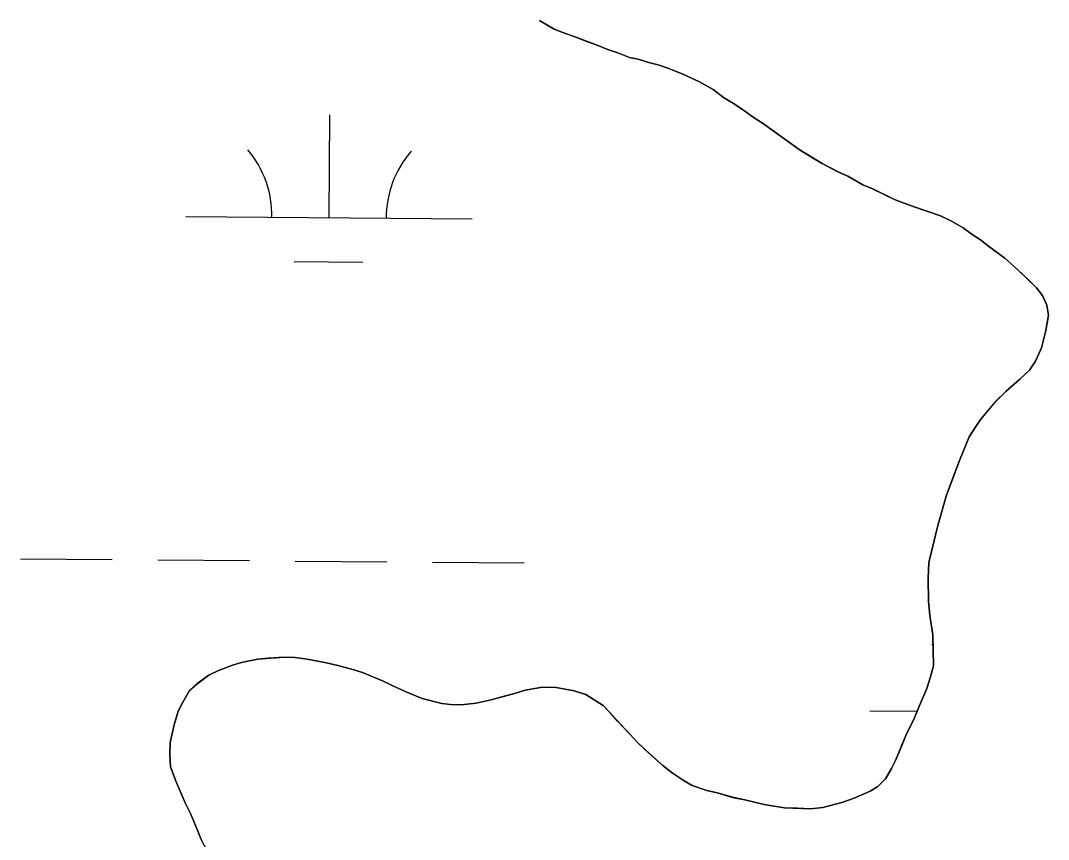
# Model space of a CAD drawing. Extents: x 3271442 to 3309282, y 752266 to 777610.
# Drawn here: x 3303398.9 to 3303758.2, y 759790.5 to 760076.7 of the extents above; entities that cross this region are included whole.
import ezdxf

# ---------------------------------------------------------------- set-up
doc = ezdxf.new("R2010")
doc.units = 0
for name, color, linetype in [('V-SITE-VEGE', 7, 'Continuous'), ('V-TOPO-SHOR', 7, 'Continuous'), ('V-WETL-SWMP', 7, 'Continuous')]:
    doc.layers.add(name, color=color, linetype=linetype)

msp = doc.modelspace()

# ---------------------------------------------------------------- linework, layer by layer
at = {"layer": 'V-SITE-VEGE'}
for p, q in [((3303580.34, 760076.72), (3303585.43, 760073.7)), ((3303585.43, 760073.7), (3303588.42, 760072.5)), ((3303588.42, 760072.5), (3303593.35, 760070.78)), ((3303593.35, 760070.78), (3303601.05, 760067.88)), ((3303601.05, 760067.88), (3303603.82, 760066.68)), ((3303603.82, 760066.68), (3303607.68, 760065.44)), ((3303607.68, 760065.44), (3303611.74, 760063.76)), ((3303611.74, 760063.76), (3303614.76, 760063.21)), ((3303614.76, 760063.21), (3303618.84, 760061.96)), ((3303618.84, 760061.96), (3303621.84, 760061.2)), ((3303621.84, 760061.2), (3303625.48, 760059.97)), ((3303625.48, 760059.97), (3303630.41, 760058.04)), ((3303630.41, 760058.04), (3303635.95, 760055.43)), ((3303635.95, 760055.43), (3303641.04, 760052.62)), ((3303641.04, 760052.62), (3303644.63, 760049.88)), ((3303644.63, 760049.88), (3303648.65, 760047.33)), ((3303648.65, 760047.33), (3303652.46, 760044.8)), ((3303652.46, 760044.8), (3303654.99, 760042.96)), ((3303654.99, 760042.96), (3303658.59, 760040.65)), ((3303658.59, 760040.65), (3303671.05, 760031.69)), ((3303671.05, 760031.69), (3303679.11, 760026.81)), ((3303679.11, 760026.81), (3303684.42, 760024)), ((3303684.42, 760024), (3303688.05, 760022.34)), ((3303688.05, 760022.34), (3303693.36, 760019.31)), ((3303693.36, 760019.31), (3303696.77, 760017.87)), ((3303696.77, 760017.87), (3303704.66, 760014.08)), ((3303704.66, 760014.08), (3303711.29, 760011.65)), ((3303711.29, 760011.65), (3303720.5, 760008.47)), ((3303720.5, 760008.47), (3303724.33, 760006.58)), ((3303724.33, 760006.58), (3303728.37, 760004.25)), ((3303728.37, 760004.25), (3303731.54, 760001.96)), ((3303731.54, 760001.96), (3303734.5, 760000.1)), ((3303734.5, 760000.1), (3303737.23, 759997.82)), ((3303737.23, 759997.82), (3303742.93, 759993.69)), ((3303742.93, 759993.69), (3303747.55, 759989.6)), ((3303747.55, 759989.6), (3303754.03, 759983.27)), ((3303754.03, 759983.27), (3303756.09, 759980.59)), ((3303756.09, 759980.59), (3303757.7, 759977.26)), ((3303757.7, 759977.26), (3303758.21, 759973.77)), ((3303758.21, 759973.77), (3303757.35, 759968.38)), ((3303757.35, 759968.38), (3303755.81, 759962.36)), ((3303755.81, 759962.36), (3303753.67, 759957.67)), ((3303753.67, 759957.67), (3303751.59, 759954.49)), ((3303748.21, 759951.37), (3303743.27, 759947.01)), ((3303751.59, 759954.49), (3303748.21, 759951.37)), ((3303743.27, 759947.01), (3303739.65, 759943.46)), ((3303739.65, 759943.46), (3303734.64, 759937.36)), ((3303734.64, 759937.36), (3303732.8, 759934.83)), ((3303732.8, 759934.83), (3303730.49, 759931.22)), ((3303730.49, 759931.22), (3303727.12, 759922.89)), ((3303727.12, 759922.89), (3303722.51, 759910.48)), ((3303722.51, 759910.48), (3303719.5, 759900.18)), ((3303719.5, 759900.18), (3303716.39, 759887.28)), ((3303716.39, 759887.28), (3303716.17, 759881.86)), ((3303716.17, 759881.86), (3303716.29, 759873.82)), ((3303716.29, 759873.82), (3303716.74, 759868.81)), ((3303716.74, 759868.81), (3303717.78, 759862.04)), ((3303717.78, 759862.04), (3303718.01, 759851.18)), ((3303473.35, 759851.46), (3303468.07, 759849.5)), ((3303476.65, 759852.42), (3303473.35, 759851.46)), ((3303481.9, 759853.52), (3303476.65, 759852.42)), ((3303491.05, 759854.24), (3303481.9, 759853.52)), ((3303494.95, 759854.09), (3303491.05, 759854.24)), ((3303499.05, 759853.49), (3303494.95, 759854.09)), ((3303505.3, 759852.38), (3303499.05, 759853.49)), ((3303509.82, 759851.33), (3303505.3, 759852.38)), ((3303515.4, 759849.81), (3303509.82, 759851.33)), ((3303718.01, 759851.18), (3303716.98, 759847.31)), ((3303464.74, 759847.89), (3303460.5, 759844.81)), ((3303468.07, 759849.5), (3303464.74, 759847.89)), ((3303518.4, 759848.82), (3303515.4, 759849.81)), ((3303525.46, 759845.94), (3303518.4, 759848.82)), ((3303716.98, 759847.31), (3303715.74, 759843.23)), ((3303460.5, 759844.81), (3303458.02, 759842.51)), ((3303530.78, 759843.34), (3303525.46, 759845.94)), ((3303581.38, 759843.74), (3303575.26, 759842.68)), ((3303586.15, 759843.55), (3303581.38, 759843.74)), ((3303592.4, 759842.44), (3303586.15, 759843.55)), ((3303458.02, 759842.51), (3303455.47, 759838.27)), ((3303533.98, 759841.91), (3303530.78, 759843.34)), ((3303539.32, 759839.75), (3303533.98, 759841.91)), ((3303571.52, 759841.53), (3303563.4, 759839.24)), ((3303575.26, 759842.68), (3303571.52, 759841.53)), ((3303596.47, 759841.19), (3303592.4, 759842.44)), ((3303602.62, 759837.26), (3303596.47, 759841.19)), ((3303715.74, 759843.23), (3303713.12, 759837.26)), ((3303455.47, 759838.27), (3303454.04, 759835.29)), ((3303546.2, 759837.96), (3303539.32, 759839.75)), ((3303549.22, 759837.62), (3303546.2, 759837.96)), ((3303552.91, 759837.48), (3303549.22, 759837.62)), ((3303558.15, 759838.14), (3303552.91, 759837.48)), ((3303563.4, 759839.24), (3303558.15, 759838.14)), ((3303614.9, 759823.97), (3303602.62, 759837.26)), ((3303713.12, 759837.26), (3303711.43, 759832.98)), ((3303454.04, 759835.29), (3303452.56, 759830.57)), ((3303711.43, 759832.98), (3303708.36, 759826.81)), ((3303452.56, 759830.57), (3303451.23, 759824.33)), ((3303708.36, 759826.81), (3303704.76, 759818.05)), ((3303451.23, 759824.33), (3303451.06, 759819.99)), ((3303623.5, 759816.25), (3303614.9, 759823.97)), ((3303451.06, 759819.99), (3303451.33, 759815.86)), ((3303451.33, 759815.86), (3303453.29, 759810.57)), ((3303626.66, 759813.74), (3303623.5, 759816.25)), ((3303703.35, 759815.28), (3303701.25, 759811.67)), ((3303704.76, 759818.05), (3303703.35, 759815.28)), ((3303630.89, 759810.97), (3303626.66, 759813.74)), ((3303701.25, 759811.67), (3303698.54, 759808.96)), ((3303453.29, 759810.57), (3303456.48, 759803.28)), ((3303633.65, 759809.34), (3303630.89, 759810.97)), ((3303638.79, 759807.62), (3303633.65, 759809.34)), ((3303642.45, 759806.82), (3303638.79, 759807.62)), ((3303698.54, 759808.96), (3303695.87, 759807.33)), ((3303648.24, 759805.08), (3303642.45, 759806.82)), ((3303652.12, 759804.27), (3303648.24, 759805.08)), ((3303658.79, 759802.7), (3303652.12, 759804.27)), ((3303690.35, 759804.94), (3303685.95, 759803.37)), ((3303695.87, 759807.33), (3303690.35, 759804.94)), ((3303456.48, 759803.28), (3303458.29, 759799.52)), ((3303665.91, 759801.56), (3303658.79, 759802.7)), ((3303675.01, 759801.2), (3303665.91, 759801.56)), ((3303679.37, 759801.68), (3303675.01, 759801.2)), ((3303685.95, 759803.37), (3303679.37, 759801.68)), ((3303458.29, 759799.52), (3303460.67, 759794)), ((3303460.67, 759794), (3303462.05, 759790.47))]:
    msp.add_line(p, q, dxfattribs=at)
at = {"layer": 'V-TOPO-SHOR'}
for points in [[(3303580.34, 760076.72), (3303585.43, 760073.7), (3303588.42, 760072.5), (3303593.35, 760070.78), (3303596.56, 760069.57), (3303601.05, 760067.88), (3303603.82, 760066.68), (3303607.68, 760065.44), (3303611.74, 760063.76), (3303614.76, 760063.21), (3303618.84, 760061.97), (3303621.84, 760061.2), (3303625.48, 760059.97), (3303630.41, 760058.04), (3303635.95, 760055.43), (3303641.04, 760052.62), (3303644.63, 760049.88), (3303648.65, 760047.33), (3303652.46, 760044.8), (3303654.99, 760042.96), (3303658.59, 760040.65), (3303663.02, 760037.43), (3303665.98, 760035.36), (3303671.05, 760031.69), (3303676.35, 760028.44), (3303679.11, 760026.81), (3303684.42, 760024), (3303688.05, 760022.34), (3303693.36, 760019.31), (3303696.77, 760017.87), (3303700.18, 760016.21), (3303704.66, 760014.08), (3303711.29, 760011.65), (3303716.44, 760009.93), (3303720.5, 760008.47), (3303724.33, 760006.58), (3303728.37, 760004.25), (3303731.54, 760001.96), (3303734.5, 760000.1), (3303737.23, 759997.82), (3303742.93, 759993.69), (3303747.55, 759989.6), (3303751.31, 759985.98), (3303754.03, 759983.27), (3303756.09, 759980.58), (3303757.7, 759977.26), (3303758.21, 759973.77), (3303757.35, 759968.38), (3303755.81, 759962.36), (3303753.67, 759957.67), (3303751.59, 759954.49), (3303748.21, 759951.37), (3303743.27, 759947.01), (3303739.65, 759943.46), (3303737.38, 759940.72), (3303734.64, 759937.36), (3303732.8, 759934.83), (3303730.49, 759931.22), (3303729.28, 759928.23), (3303727.12, 759922.89), (3303725.43, 759918.4), (3303724.21, 759915.19), (3303722.51, 759910.48), (3303721.26, 759906.41), (3303719.5, 759900.18), (3303718.21, 759895.02), (3303716.39, 759887.28), (3303716.17, 759881.86), (3303716.29, 759873.82), (3303716.74, 759868.81), (3303717.78, 759862.04), (3303717.95, 759855.3), (3303718.01, 759851.18), (3303716.98, 759847.31), (3303715.74, 759843.23), (3303713.12, 759837.26), (3303711.43, 759832.98)], [(3303711.43, 759832.98), (3303708.36, 759826.81), (3303706.68, 759822.75), (3303704.76, 759818.05), (3303703.35, 759815.28), (3303701.25, 759811.67), (3303698.54, 759808.96), (3303695.87, 759807.33), (3303690.35, 759804.94), (3303685.95, 759803.37), (3303679.37, 759801.68), (3303675.01, 759801.2), (3303670.46, 759801.38), (3303665.91, 759801.56), (3303658.79, 759802.7), (3303652.12, 759804.27), (3303648.24, 759805.08), (3303642.45, 759806.82), (3303638.79, 759807.62), (3303633.65, 759809.34), (3303630.89, 759810.97), (3303626.66, 759813.74), (3303623.5, 759816.25), (3303618.47, 759820.79), (3303614.9, 759823.97), (3303611.78, 759827.35), (3303607.61, 759831.85), (3303605.11, 759834.56), (3303602.62, 759837.26), (3303596.47, 759841.19), (3303592.4, 759842.44), (3303586.15, 759843.55), (3303581.38, 759843.74), (3303575.26, 759842.68), (3303571.52, 759841.53), (3303566.69, 759840.19), (3303563.4, 759839.24), (3303558.15, 759838.14), (3303552.91, 759837.48), (3303549.22, 759837.63), (3303546.2, 759837.96), (3303539.32, 759839.75), (3303533.98, 759841.91), (3303530.78, 759843.34), (3303525.46, 759845.94), (3303518.4, 759848.82), (3303515.4, 759849.81), (3303509.82, 759851.33), (3303505.3, 759852.38), (3303499.05, 759853.49), (3303494.95, 759854.09), (3303491.05, 759854.24), (3303485.6, 759853.81), (3303481.9, 759853.52), (3303476.65, 759852.42), (3303473.35, 759851.46), (3303468.07, 759849.5), (3303464.74, 759847.89), (3303460.5, 759844.81), (3303458.02, 759842.51), (3303455.47, 759838.27), (3303454.04, 759835.29), (3303452.56, 759830.57), (3303451.23, 759824.33), (3303451.06, 759819.99), (3303451.33, 759815.86), (3303453.29, 759810.57), (3303456.48, 759803.28), (3303458.29, 759799.52), (3303460.67, 759794), (3303462.05, 759790.47)]]:
    msp.add_lwpolyline(points, dxfattribs=at)
at = {"layer": 'V-WETL-SWMP'}
for p, q in [((3303585.43, 760073.7), (3303580.34, 760076.72)), ((3303588.42, 760072.5), (3303585.43, 760073.7)), ((3303593.35, 760070.78), (3303588.42, 760072.5)), ((3303601.05, 760067.88), (3303593.35, 760070.78)), ((3303603.83, 760066.68), (3303601.05, 760067.88)), ((3303607.69, 760065.44), (3303603.83, 760066.68)), ((3303611.74, 760063.76), (3303607.69, 760065.44)), ((3303614.76, 760063.21), (3303611.74, 760063.76)), ((3303618.84, 760061.97), (3303614.76, 760063.21)), ((3303621.85, 760061.2), (3303618.84, 760061.97)), ((3303625.49, 760059.97), (3303621.85, 760061.2)), ((3303630.41, 760058.04), (3303625.49, 760059.97)), ((3303635.95, 760055.43), (3303630.41, 760058.04)), ((3303641.05, 760052.62), (3303635.95, 760055.43)), ((3303644.63, 760049.88), (3303641.05, 760052.62)), ((3303648.65, 760047.33), (3303644.63, 760049.88)), ((3303652.46, 760044.79), (3303648.65, 760047.33)), ((3303655, 760042.96), (3303652.46, 760044.79)), ((3303506.74, 760007.77), (3303507.04, 760043.77)), ((3303658.6, 760040.65), (3303655, 760042.96)), ((3303671.05, 760031.69), (3303658.6, 760040.65)), ((3303679.11, 760026.81), (3303671.05, 760031.69)), ((3303684.43, 760024), (3303679.11, 760026.81)), ((3303688.05, 760022.34), (3303684.43, 760024)), ((3303693.36, 760019.31), (3303688.05, 760022.34)), ((3303696.78, 760017.87), (3303693.36, 760019.31)), ((3303704.66, 760014.09), (3303696.78, 760017.87)), ((3303711.29, 760011.65), (3303704.66, 760014.09)), ((3303720.5, 760008.47), (3303711.29, 760011.65)), ((3303456.74, 760008.19), (3303556.74, 760007.36)), ((3303724.34, 760006.58), (3303720.5, 760008.47)), ((3303728.37, 760004.25), (3303724.34, 760006.58)), ((3303731.54, 760001.96), (3303728.37, 760004.25)), ((3303734.5, 760000.1), (3303731.54, 760001.96)), ((3303737.24, 759997.82), (3303734.5, 760000.1)), ((3303742.93, 759993.69), (3303737.24, 759997.82)), ((3303494.61, 759992.44), (3303518.61, 759992.25)), ((3303747.55, 759989.6), (3303742.93, 759993.69)), ((3303754.03, 759983.27), (3303747.55, 759989.6)), ((3303756.1, 759980.58), (3303754.03, 759983.27)), ((3303757.7, 759977.26), (3303756.1, 759980.58)), ((3303758.22, 759973.77), (3303757.7, 759977.26)), ((3303757.35, 759968.38), (3303758.22, 759973.77)), ((3303755.81, 759962.36), (3303757.35, 759968.38)), ((3303753.67, 759957.67), (3303755.81, 759962.36)), ((3303751.6, 759954.49), (3303753.67, 759957.67)), ((3303743.27, 759947), (3303748.22, 759951.37)), ((3303748.22, 759951.37), (3303751.6, 759954.49)), ((3303739.66, 759943.46), (3303743.27, 759947)), ((3303734.64, 759937.36), (3303739.66, 759943.46)), ((3303732.8, 759934.82), (3303734.64, 759937.36)), ((3303730.49, 759931.23), (3303732.8, 759934.82)), ((3303727.12, 759922.89), (3303730.49, 759931.23)), ((3303724.22, 759915.19), (3303727.12, 759922.89)), ((3303722.51, 759910.48), (3303724.22, 759915.19)), ((3303719.5, 759900.18), (3303722.51, 759910.48)), ((3303716.39, 759887.28), (3303719.5, 759900.18)), ((3303398.91, 759888.59), (3303430.91, 759888.32)), ((3303446.91, 759888.19), (3303478.91, 759887.93)), ((3303494.91, 759887.8), (3303526.91, 759887.53)), ((3303542.91, 759887.4), (3303574.9, 759887.14)), ((3303716.17, 759881.86), (3303716.39, 759887.28)), ((3303716.29, 759873.82), (3303716.17, 759881.86)), ((3303716.75, 759868.81), (3303716.29, 759873.82)), ((3303717.78, 759862.04), (3303716.75, 759868.81)), ((3303718.01, 759851.17), (3303717.78, 759862.04)), ((3303468.07, 759849.5), (3303473.35, 759851.46)), ((3303473.35, 759851.46), (3303476.65, 759852.42)), ((3303476.65, 759852.42), (3303481.9, 759853.51)), ((3303481.9, 759853.51), (3303491.05, 759854.24)), ((3303491.05, 759854.24), (3303494.95, 759854.09)), ((3303494.95, 759854.09), (3303499.05, 759853.49)), ((3303499.05, 759853.49), (3303505.3, 759852.38)), ((3303505.3, 759852.38), (3303509.82, 759851.33)), ((3303509.82, 759851.33), (3303515.41, 759849.81)), ((3303716.99, 759847.31), (3303718.01, 759851.17)), ((3303460.5, 759844.8), (3303464.75, 759847.89)), ((3303464.75, 759847.89), (3303468.07, 759849.5)), ((3303515.41, 759849.81), (3303518.41, 759848.82)), ((3303518.41, 759848.82), (3303525.46, 759845.94)), ((3303715.74, 759843.23), (3303716.99, 759847.31)), ((3303458.02, 759842.51), (3303460.5, 759844.8)), ((3303525.46, 759845.94), (3303530.78, 759843.34)), ((3303575.26, 759842.68), (3303581.38, 759843.74)), ((3303581.38, 759843.74), (3303586.15, 759843.55)), ((3303586.15, 759843.55), (3303592.4, 759842.44)), ((3303455.47, 759838.27), (3303458.02, 759842.51)), ((3303530.78, 759843.34), (3303533.98, 759841.91)), ((3303533.98, 759841.91), (3303539.32, 759839.75)), ((3303563.4, 759839.24), (3303571.52, 759841.52)), ((3303571.52, 759841.52), (3303575.26, 759842.68)), ((3303592.4, 759842.44), (3303596.48, 759841.19)), ((3303596.48, 759841.19), (3303602.62, 759837.26)), ((3303713.12, 759837.26), (3303715.74, 759843.23)), ((3303454.05, 759835.29), (3303455.47, 759838.27)), ((3303539.32, 759839.75), (3303546.2, 759837.96)), ((3303546.2, 759837.96), (3303549.23, 759837.62)), ((3303549.23, 759837.62), (3303552.91, 759837.48)), ((3303552.91, 759837.48), (3303558.15, 759838.14)), ((3303558.15, 759838.14), (3303563.4, 759839.24)), ((3303602.62, 759837.26), (3303614.9, 759823.97)), ((3303711.43, 759832.98), (3303713.12, 759837.26)), ((3303452.56, 759830.57), (3303454.05, 759835.29)), ((3303695.8, 759835.4), (3303712.33, 759835.26)), ((3303708.36, 759826.81), (3303711.43, 759832.98)), ((3303451.23, 759824.33), (3303452.56, 759830.57)), ((3303704.76, 759818.05), (3303708.36, 759826.81)), ((3303451.06, 759819.99), (3303451.23, 759824.33)), ((3303614.9, 759823.97), (3303623.5, 759816.25)), ((3303451.33, 759815.86), (3303451.06, 759819.99)), ((3303453.29, 759810.57), (3303451.33, 759815.86)), ((3303623.5, 759816.25), (3303626.66, 759813.74)), ((3303701.26, 759811.67), (3303703.35, 759815.28)), ((3303703.35, 759815.28), (3303704.76, 759818.05)), ((3303626.66, 759813.74), (3303630.89, 759810.97)), ((3303698.54, 759808.96), (3303701.26, 759811.67)), ((3303456.48, 759803.28), (3303453.29, 759810.57)), ((3303630.89, 759810.97), (3303633.65, 759809.34)), ((3303633.65, 759809.34), (3303638.79, 759807.62)), ((3303638.79, 759807.62), (3303642.45, 759806.82)), ((3303695.88, 759807.32), (3303698.54, 759808.96)), ((3303642.45, 759806.82), (3303648.24, 759805.07)), ((3303648.24, 759805.07), (3303652.12, 759804.27)), ((3303652.12, 759804.27), (3303658.79, 759802.7)), ((3303685.95, 759803.37), (3303690.35, 759804.94)), ((3303690.35, 759804.94), (3303695.88, 759807.32)), ((3303458.29, 759799.52), (3303456.48, 759803.28)), ((3303658.79, 759802.7), (3303665.91, 759801.56)), ((3303665.91, 759801.56), (3303675.01, 759801.2)), ((3303675.01, 759801.2), (3303679.37, 759801.68)), ((3303679.37, 759801.68), (3303685.95, 759803.37)), ((3303460.67, 759794), (3303458.29, 759799.52)), ((3303462.05, 759790.47), (3303460.67, 759794)), ((3303466.5, 759782.05), (3303462.05, 759790.47))]:
    msp.add_line(p, q, dxfattribs=at)
for centre, start, end in [((3303451.5, 760008.7), 358.7563, 40.2999), ((3303561.99, 760007.79), 138.7563, 180.2999), ((3303690.56, 759835.92), 39.2285, 40.2999)]:
    msp.add_arc(centre, 35.25, start, end, dxfattribs=at)

doc.saveas('drawing.dxf')
